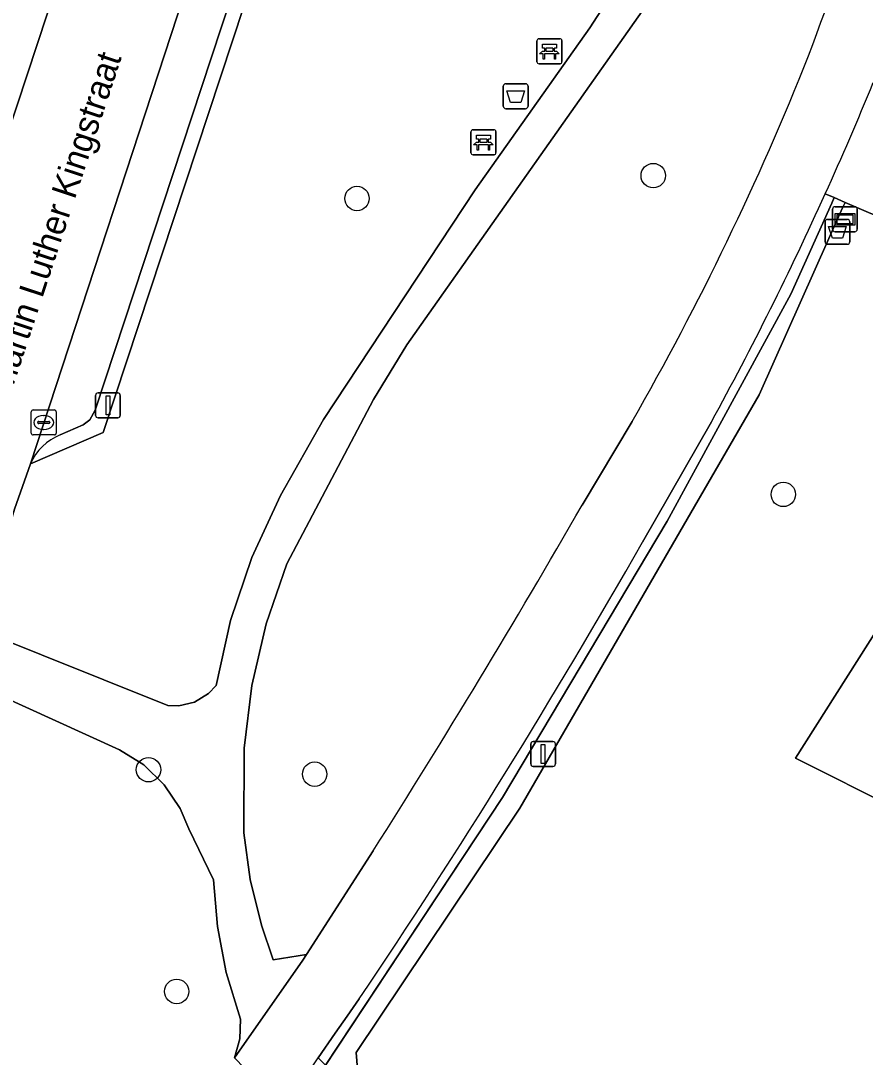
# Model space of a CAD drawing. Extents: x 157793 to 159380, y 380877 to 382313.
# Drawn here: x 159104.27 to 159138.09, y 381848.67 to 381890.16 of the extents above; entities that cross this region are included whole.
import ezdxf

# ---------------------------------------------------------------- set-up
doc = ezdxf.new("R2010")
doc.units = 0
for name, color, linetype in [('IMGEO_Afvalbak', 7, 'Continuous'), ('IMGEO_Bank', 7, 'Continuous'), ('IMGEO_Boom', 7, 'Continuous'), ('IMGEO_Fietspad_gesloten', 7, 'Continuous'), ('IMGEO_Groenvoorziening', 7, 'Continuous'), ('IMGEO_Haag', 7, 'Continuous'), ('IMGEO_Hek', 7, 'Continuous'), ('IMGEO_Informatiebord', 7, 'Continuous'), ('IMGEO_Kolk', 7, 'Continuous'), ('IMGEO_Lichtmast', 7, 'Continuous'), ('IMGEO_Openbare_ruimte_label', 7, 'Continuous'), ('IMGEO_Parkeervlak_open', 7, 'Continuous'), ('IMGEO_Rijbaan_lokaal_open', 7, 'Continuous'), ('IMGEO_Voetpad_halfverhard', 7, 'Continuous'), ('IMGEO_Voetpad_open', 7, 'Continuous')]:
    doc.layers.add(name, color=color, linetype=linetype)

msp = doc.modelspace()

# ---------------------------------------------------------------- linework, layer by layer
at = {"layer": 'IMGEO_Afvalbak'}
for p, q in [((159123.594, 381886.74), (159123.594, 381887.54)), ((159123.594, 381887.54), (159123.594, 381886.74)), ((159123.694, 381887.64), (159124.484, 381887.64)), ((159124.484, 381887.64), (159123.694, 381887.64)), ((159124.584, 381887.54), (159124.584, 381886.74)), ((159124.584, 381886.74), (159124.584, 381887.54)), ((159124.484, 381886.64), (159123.694, 381886.64)), ((159123.694, 381886.64), (159124.484, 381886.64)), ((159136.478, 381881.31), (159136.478, 381882.11)), ((159136.478, 381882.11), (159136.478, 381881.31)), ((159136.578, 381882.21), (159137.368, 381882.21)), ((159137.368, 381882.21), (159136.578, 381882.21)), ((159137.468, 381882.11), (159137.468, 381881.31)), ((159137.468, 381881.31), (159137.468, 381882.11)), ((159137.368, 381881.21), (159136.578, 381881.21)), ((159136.578, 381881.21), (159137.368, 381881.21))]:
    msp.add_line(p, q, dxfattribs=at)
for points in [[(159123.737, 381887.354), (159124.441, 381887.354), (159124.292, 381886.884), (159123.886, 381886.884), (159123.737, 381887.354)], [(159136.621, 381881.924), (159137.325, 381881.924), (159137.176, 381881.454), (159136.77, 381881.454), (159136.621, 381881.924)]]:
    msp.add_lwpolyline(points, dxfattribs=at)
for centre, start, end in [((159123.694, 381887.54), 90, 180), ((159123.694, 381887.54), 90, 180), ((159124.484, 381887.54), 0, 90), ((159124.484, 381887.54), 360, 90), ((159123.694, 381886.74), 180, 270), ((159123.694, 381886.74), 180, 270), ((159124.484, 381886.74), 270, 0), ((159124.484, 381886.74), 270, 0), ((159136.578, 381882.11), 90, 180), ((159136.578, 381882.11), 90, 180), ((159137.368, 381882.11), 0, 90), ((159137.368, 381882.11), 360, 90), ((159136.578, 381881.31), 180, 270), ((159136.578, 381881.31), 180, 270), ((159137.368, 381881.31), 270, 0), ((159137.368, 381881.31), 270, 0)]:
    msp.add_arc(centre, 0.1, start, end, dxfattribs=at)
at = {"layer": 'IMGEO_Bank'}
for p, q in [((159124.943, 381888.514), (159124.943, 381889.355)), ((159124.943, 381889.355), (159124.943, 381888.514)), ((159125.018, 381889.439), (159125.859, 381889.439)), ((159125.859, 381889.439), (159125.018, 381889.439)), ((159125.943, 381889.364), (159125.943, 381888.523)), ((159125.943, 381888.523), (159125.943, 381889.364)), ((159125.252, 381888.945), (159125.252, 381889.051)), ((159125.296, 381889.051), (159125.296, 381888.945)), ((159125.584, 381889.057), (159125.302, 381889.057)), ((159125.302, 381888.939), (159125.584, 381888.939)), ((159125.59, 381888.945), (159125.59, 381889.051)), ((159125.634, 381889.051), (159125.634, 381888.945)), ((159125.64, 381888.837), (159125.247, 381888.837)), ((159125.868, 381888.439), (159125.027, 381888.439)), ((159125.027, 381888.439), (159125.868, 381888.439)), ((159122.299, 381884.87), (159122.299, 381885.711)), ((159122.299, 381885.711), (159122.299, 381884.87)), ((159122.374, 381885.795), (159123.215, 381885.795)), ((159123.215, 381885.795), (159122.374, 381885.795)), ((159123.299, 381885.72), (159123.299, 381884.879)), ((159123.299, 381884.879), (159123.299, 381885.72)), ((159122.996, 381885.193), (159122.603, 381885.193)), ((159122.608, 381885.301), (159122.608, 381885.407)), ((159122.652, 381885.407), (159122.652, 381885.301)), ((159122.94, 381885.413), (159122.658, 381885.413)), ((159122.658, 381885.295), (159122.94, 381885.295)), ((159122.946, 381885.301), (159122.946, 381885.407)), ((159122.99, 381885.407), (159122.99, 381885.301)), ((159123.224, 381884.795), (159122.383, 381884.795)), ((159122.383, 381884.795), (159123.224, 381884.795))]:
    msp.add_line(p, q, dxfattribs=at)
for points in [[(159125.19, 381888.837), (159125.048, 381888.837), (159125.16, 381888.939), (159125.246, 381888.939)], [(159125.246, 381889.057), (159125.16, 381889.057), (159125.16, 381889.218), (159125.723, 381889.218), (159125.723, 381889.057), (159125.64, 381889.057)], [(159125.64, 381888.939), (159125.723, 381888.939), (159125.835, 381888.837), (159125.696, 381888.837)], [(159125.24, 381888.83), (159125.24, 381888.623), (159125.197, 381888.623), (159125.197, 381888.83)], [(159125.69, 381888.83), (159125.69, 381888.623), (159125.646, 381888.623), (159125.646, 381888.83)], [(159122.546, 381885.193), (159122.404, 381885.193), (159122.516, 381885.295), (159122.602, 381885.295)], [(159122.602, 381885.413), (159122.516, 381885.413), (159122.516, 381885.574), (159123.079, 381885.574), (159123.079, 381885.413), (159122.996, 381885.413)], [(159122.596, 381885.186), (159122.596, 381884.979), (159122.553, 381884.979), (159122.553, 381885.186)], [(159122.996, 381885.295), (159123.079, 381885.295), (159123.191, 381885.193), (159123.052, 381885.193)], [(159123.046, 381885.186), (159123.046, 381884.979), (159123.002, 381884.979), (159123.002, 381885.186)]]:
    msp.add_lwpolyline(points, dxfattribs=at)
for centre, radius, start, end in [((159125.021, 381889.361), 0.0779, 92.4484, 184.2845), ((159125.021, 381889.361), 0.0779, 92.4484, 184.2845), ((159125.865, 381889.361), 0.0779, 2.4484, 94.2845), ((159125.865, 381889.361), 0.0779, 2.4484, 94.2845), ((159125.245, 381889.05), 0.00671, 2.8957, 87.1043), ((159125.245, 381888.946), 0.00671, 272.8957, 357.1043), ((159125.302, 381889.05), 0.00671, 92.8957, 177.1043), ((159125.302, 381888.946), 0.00671, 182.8957, 267.1043), ((159125.584, 381889.05), 0.00671, 2.8957, 87.1043), ((159125.584, 381888.946), 0.00671, 272.8957, 357.1043), ((159125.641, 381889.05), 0.00671, 92.8957, 177.1043), ((159125.641, 381888.946), 0.00671, 182.8957, 267.1043), ((159125.021, 381888.517), 0.0779, 182.4484, 274.2845), ((159125.021, 381888.517), 0.0779, 182.4484, 274.2845), ((159125.19, 381888.83), 0.00671, 2.8957, 87.1043), ((159125.247, 381888.83), 0.00671, 92.8957, 177.1043), ((159125.639, 381888.83), 0.00671, 2.8957, 87.1043), ((159125.696, 381888.83), 0.00671, 92.8957, 177.1043), ((159125.865, 381888.517), 0.0779, 272.4484, 4.2845), ((159125.865, 381888.517), 0.0779, 272.4484, 4.2845), ((159122.377, 381885.717), 0.0779, 92.4484, 184.2845), ((159122.377, 381885.717), 0.0779, 92.4484, 184.2845), ((159123.221, 381885.717), 0.0779, 2.4484, 94.2845), ((159123.221, 381885.717), 0.0779, 2.4484, 94.2845), ((159122.546, 381885.186), 0.00671, 2.8957, 87.1043), ((159122.603, 381885.186), 0.00671, 92.8957, 177.1043), ((159122.601, 381885.406), 0.00671, 2.8957, 87.1043), ((159122.601, 381885.302), 0.00671, 272.8957, 357.1043), ((159122.658, 381885.406), 0.00671, 92.8957, 177.1043), ((159122.658, 381885.302), 0.00671, 182.8957, 267.1043), ((159122.94, 381885.406), 0.00671, 2.8957, 87.1043), ((159122.94, 381885.302), 0.00671, 272.8957, 357.1043), ((159122.997, 381885.406), 0.00671, 92.8957, 177.1043), ((159122.997, 381885.302), 0.00671, 182.8957, 267.1043), ((159122.995, 381885.186), 0.00671, 2.8957, 87.1043), ((159123.052, 381885.186), 0.00671, 92.8957, 177.1043), ((159122.377, 381884.873), 0.0779, 182.4484, 274.2845), ((159122.377, 381884.873), 0.0779, 182.4484, 274.2845), ((159123.221, 381884.873), 0.0779, 272.4484, 4.2845), ((159123.221, 381884.873), 0.0779, 272.4484, 4.2845)]:
    msp.add_arc(centre, radius, start, end, dxfattribs=at)
at = {"layer": 'IMGEO_Boom'}
for centre in [(159129.597, 381883.96), (159117.735, 381883.045), (159134.806, 381871.199), (159109.387, 381860.177), (159116.041, 381860), (159110.515, 381851.301)]:
    msp.add_circle(centre, 0.489, dxfattribs=at)
at = {"layer": 'IMGEO_Fietspad_gesloten'}
for points in [[(159128.751, 381874.114), (159126.757, 381870.772)], [(159129.165, 381869.287), (159131.927, 381874.098)], [(159118.384, 381856.932), (159115.712, 381852.775), (159115.569, 381852.555), (159112.829, 381848.642), (159114.806, 381846.608), (159116.186, 381848.64), (159116.86, 381849.631), (159117.337, 381850.316), (159117.817, 381851)]]:
    msp.add_lwpolyline(points, dxfattribs=at)
for centre, radius, start, end in [((158897.021, 381978.401), 255.067, 339.42454, 342.8436), ((159029.694, 381930.932), 114.195, 330.16196, 338.32783), ((159014.194, 381938.621), 134.251, 335.63248, 337.70369), ((159013.891, 381938.723), 134.569, 331.29902, 335.64619), ((158792.635, 382063.458), 385.701, 327.62513, 330.0282), ((158887.209, 382006.768), 278.287, 325.96223, 330.39442)]:
    msp.add_arc(centre, radius, start, end, dxfattribs=at)
at = {"layer": 'IMGEO_Groenvoorziening'}
for points in [[(159130.125, 381941.978), (159107.574, 381873.671), (159104.656, 381872.421), (159104.024, 381870.602), (159103.885, 381870.159), (159102.523, 381865.804), (159110.164, 381862.744), (159110.598, 381862.732), (159111.229, 381862.884), (159111.783, 381863.223), (159112.094, 381863.554), (159112.675, 381866.149), (159113.525, 381868.669), (159114.668, 381871.154), (159116.391, 381874.196), (159122.468, 381883.397), (159127.06, 381889.882), (159128.602, 381892.276), (159129.886, 381894.817), (159130.795, 381897.167), (159134.101, 381907.119), (159135.105, 381910.814), (159135.907, 381914.558)], [(159154.154, 381937.878), (159145.888, 381906.974), (159148.519, 381906.001), (159146.319, 381899.004), (159143.368, 381890.518), (159141.388, 381891.029), (159141.261, 381890.422), (159142.341, 381889.998), (159139.316, 381882.017), (159137.287, 381882.887), (159137.183, 381882.664), (159133.84, 381875.188), (159124.251, 381858.636), (159117.706, 381848.855), (159117.854, 381847.033)], [(159137.443, 381915.674), (159135.792, 381908.087), (159134.098, 381902.701), (159131.683, 381895.631), (159130.554, 381893.021), (159129.159, 381890.544), (159119.727, 381877.187), (159118.403, 381874.999), (159114.927, 381868.414), (159114.098, 381866.019), (159113.525, 381863.55), (159113.212, 381861.034), (159113.208, 381857.651), (159113.46, 381855.784), (159113.907, 381853.953), (159114.384, 381852.569), (159115.712, 381852.775), (159118.384, 381856.932)], [(159130.155, 381870.129), (159135.106, 381879.217), (159136.747, 381882.863), (159136.84, 381883.079), (159136.486, 381883.231)], [(159126.757, 381870.772), (159128.751, 381874.114)], [(159131.927, 381874.098), (159129.165, 381869.287)], [(159117.817, 381851), (159117.337, 381850.316), (159116.86, 381849.631), (159116.186, 381848.64), (159116.479, 381848.347), (159123.566, 381859.06), (159130.155, 381870.129)], [(159112.829, 381848.642), (159113.045, 381849.399), (159113.067, 381850.187), (159112.496, 381852.062), (159112.145, 381853.9), (159111.989, 381855.765), (159111.008, 381857.806), (159110.656, 381858.625), (159110.018, 381859.574), (159109.197, 381860.37), (159108.228, 381860.977), (159101.91, 381863.842), (159100.945, 381860.757), (159102.25, 381860.329), (159086.702, 381813.089), (159087.55, 381812.812), (159086.206, 381808.696), (159085.348, 381808.976), (159072.274, 381769.253)]]:
    msp.add_lwpolyline(points, dxfattribs=at)
for points in [[(159133.84, 381875.188), (159137.183, 381882.664), (159137.287, 381882.887), (159136.84, 381883.079), (159136.747, 381882.863), (159135.106, 381879.217), (159130.155, 381870.129), (159123.566, 381859.06), (159116.479, 381848.347), (159116.413, 381848.247), (159119.154, 381843.238), (159119.931, 381843.685), (159117.854, 381847.033), (159117.706, 381848.855), (159124.251, 381858.636)], [(159150.293, 381867.31), (159139.387, 381858.579), (159135.3, 381860.644), (159142.314, 381871.698)], [(159150.293, 381867.31), (159142.314, 381871.698), (159135.3, 381860.644), (159139.387, 381858.579)]]:
    msp.add_lwpolyline(points, close=True, dxfattribs=at)
for centre, radius, start, end in [((158897.021, 381978.401), 255.067, 339.42454, 342.8436), ((159029.694, 381930.932), 114.195, 330.16196, 338.32783), ((159013.891, 381938.723), 134.569, 331.29902, 335.64619), ((158792.635, 382063.458), 385.701, 327.62513, 330.0282), ((158887.209, 382006.768), 278.287, 325.96223, 330.39442)]:
    msp.add_arc(centre, radius, start, end, dxfattribs=at)
at = {"layer": 'IMGEO_Haag'}
msp.add_lwpolyline([(159133.84, 381875.188), (159137.183, 381882.664), (159137.287, 381882.887), (159136.84, 381883.079), (159136.747, 381882.863), (159135.106, 381879.217), (159130.155, 381870.129), (159123.566, 381859.06), (159116.479, 381848.347), (159116.413, 381848.247), (159119.154, 381843.238), (159119.931, 381843.685), (159117.854, 381847.033), (159117.706, 381848.855), (159124.251, 381858.636)], close=True, dxfattribs=at)
at = {"layer": 'IMGEO_Hek'}
for points in [[(159136.747, 381882.863), (159135.106, 381879.217), (159130.155, 381870.129), (159123.566, 381859.06), (159116.413, 381848.247)], [(159136.84, 381883.079), (159136.747, 381882.863)]]:
    msp.add_lwpolyline(points, dxfattribs=at)
at = {"layer": 'IMGEO_Informatiebord'}
for p, q in [((159136.879, 381882.715), (159137.669, 381882.715)), ((159137.669, 381882.715), (159136.879, 381882.715)), ((159136.779, 381881.815), (159136.779, 381882.615)), ((159136.779, 381882.615), (159136.779, 381881.815)), ((159137.769, 381882.615), (159137.769, 381881.815)), ((159137.769, 381881.815), (159137.769, 381882.615)), ((159137.669, 381881.715), (159136.879, 381881.715)), ((159136.879, 381881.715), (159137.669, 381881.715))]:
    msp.add_line(p, q, dxfattribs=at)
for points in [[(159136.88, 381882.447), (159137.668, 381882.447), (159137.668, 381881.983), (159136.88, 381881.983), (159136.88, 381882.447)], [(159136.945, 381882.382), (159136.945, 381882.048), (159137.603, 381882.048), (159137.603, 381882.382), (159136.945, 381882.382)]]:
    msp.add_lwpolyline(points, dxfattribs=at)
for centre, start, end in [((159136.879, 381882.615), 90, 180), ((159136.879, 381882.615), 90, 180), ((159137.669, 381882.615), 0, 90), ((159137.669, 381882.615), 360, 90), ((159136.879, 381881.815), 180, 270), ((159136.879, 381881.815), 180, 270), ((159137.669, 381881.815), 270, 0), ((159137.669, 381881.815), 270, 0)]:
    msp.add_arc(centre, 0.1, start, end, dxfattribs=at)
at = {"layer": 'IMGEO_Kolk'}
for p, q in [((159104.69, 381873.653), (159104.69, 381874.505)), ((159104.765, 381874.579), (159105.617, 381874.579)), ((159105.691, 381874.505), (159105.691, 381873.653)), ((159104.949, 381874.073), (159104.949, 381874.085)), ((159105.387, 381874.036), (159104.989, 381874.036)), ((159104.992, 381874.122), (159105.39, 381874.122)), ((159105.178, 381874.359), (159105.203, 381874.359)), ((159105.433, 381874.085), (159105.433, 381874.073)), ((159105.617, 381873.579), (159104.765, 381873.579)), ((159105.201, 381873.799), (159105.176, 381873.799))]:
    msp.add_line(p, q, dxfattribs=at)
for points in [[(159104.69, 381873.653), (159104.69, 381874.505)], [(159104.765, 381874.579), (159105.617, 381874.579)], [(159105.691, 381874.505), (159105.691, 381873.653)], [(159105.617, 381873.579), (159104.765, 381873.579)]]:
    msp.add_lwpolyline(points, dxfattribs=at)
for centre, radius, start, end in [((159104.767, 381874.503), 0.0765, 91.552, 178.448), ((159104.767, 381874.503), 0.0765, 91.552, 178.448), ((159105.615, 381874.503), 0.0765, 1.552, 88.448), ((159105.615, 381874.503), 0.0765, 1.552, 88.448), ((159104.989, 381874.082), 0.0403, 85.8775, 175.7526), ((159104.986, 381874.072), 0.0366, 178.938, 274.7102), ((159105.39, 381874.079), 0.043, 264.8664, 352.4533), ((159105.394, 381874.084), 0.0386, 1.7309, 96.639), ((159104.767, 381873.655), 0.0765, 181.552, 268.448), ((159104.767, 381873.655), 0.0765, 181.552, 268.448), ((159105.615, 381873.655), 0.0765, 271.552, 358.448), ((159105.615, 381873.655), 0.0765, 271.552, 358.448)]:
    msp.add_arc(centre, radius, start, end, dxfattribs=at)
for centre, major_axis, ratio, start_param, end_param in [((159105.177, 381874.079), (-0.387, 0.002), 0.722429, 4.712389, 7.853982), ((159105.202, 381874.079), (-0.39, 0.002), 0.717154, 1.570796, 4.712389)]:
    msp.add_ellipse(centre, major_axis=major_axis, ratio=ratio, start_param=start_param, end_param=end_param, dxfattribs=at)
at = {"layer": 'IMGEO_Lichtmast'}
for p, q in [((159107.366, 381875.263), (159108.156, 381875.263)), ((159108.156, 381875.263), (159107.366, 381875.263)), ((159107.266, 381874.363), (159107.266, 381875.163)), ((159107.266, 381875.163), (159107.266, 381874.363)), ((159108.256, 381875.163), (159108.256, 381874.363)), ((159108.256, 381874.363), (159108.256, 381875.163)), ((159108.156, 381874.263), (159107.366, 381874.263)), ((159107.366, 381874.263), (159108.156, 381874.263)), ((159124.693, 381860.407), (159124.693, 381861.207)), ((159124.693, 381861.207), (159124.693, 381860.407)), ((159124.793, 381861.307), (159125.583, 381861.307)), ((159125.583, 381861.307), (159124.793, 381861.307)), ((159125.683, 381861.207), (159125.683, 381860.407)), ((159125.683, 381860.407), (159125.683, 381861.207)), ((159125.583, 381860.307), (159124.793, 381860.307)), ((159124.793, 381860.307), (159125.583, 381860.307))]:
    msp.add_line(p, q, dxfattribs=at)
for points in [[(159107.686, 381875.138), (159107.836, 381875.138), (159107.836, 381874.388), (159107.686, 381874.388), (159107.686, 381875.138)], [(159125.113, 381861.182), (159125.263, 381861.182), (159125.263, 381860.432), (159125.113, 381860.432), (159125.113, 381861.182)]]:
    msp.add_lwpolyline(points, dxfattribs=at)
for centre, start, end in [((159107.366, 381875.163), 90, 180), ((159107.366, 381875.163), 90, 180), ((159108.156, 381875.163), 0, 90), ((159108.156, 381875.163), 360, 90), ((159107.366, 381874.363), 180, 270), ((159107.366, 381874.363), 180, 270), ((159108.156, 381874.363), 270, 0), ((159108.156, 381874.363), 270, 0), ((159124.793, 381861.207), 90, 180), ((159124.793, 381861.207), 90, 180), ((159125.583, 381861.207), 0, 90), ((159125.583, 381861.207), 360, 90), ((159124.793, 381860.407), 180, 270), ((159124.793, 381860.407), 180, 270), ((159125.583, 381860.407), 270, 0), ((159125.583, 381860.407), 270, 0)]:
    msp.add_arc(centre, 0.1, start, end, dxfattribs=at)
at = {"layer": 'IMGEO_Parkeervlak_open'}
for points in [[(159129.368, 381947.338), (159127.576, 381941.918), (159123.848, 381930.958), (159104.656, 381872.421)], [(159105.856, 381873.582), (159106.774, 381873.987), (159107.036, 381874.182), (159107.257, 381874.575), (159126.272, 381932.286), (159128.956, 381940.363), (159130.209, 381944.093)]]:
    msp.add_lwpolyline(points, dxfattribs=at)
msp.add_arc((159106.679, 381871.53), 2.211, 111.864, 156.2433, dxfattribs=at)
at = {"layer": 'IMGEO_Rijbaan_lokaal_open'}
for points in [[(159103.885, 381870.159), (159104.024, 381870.602), (159104.656, 381872.421), (159123.848, 381930.958), (159127.576, 381941.918), (159129.368, 381947.338), (159129.535, 381947.843), (159130.044, 381949.535), (159130.308, 381950.379), (159130.45, 381951.141), (159130.463, 381952.003), (159130.428, 381952.692)], [(159125.179, 381950.718), (159123.757, 381946.37), (159122.535, 381942.662), (159118.931, 381931.726), (159117.028, 381925.949), (159113.282, 381914.584), (159111.378, 381908.806), (159107.636, 381897.45), (159105.727, 381891.656), (159102.119, 381880.704), (159100.932, 381877.102), (159099.972, 381874.182), (159099.45, 381872.617)]]:
    msp.add_lwpolyline(points, dxfattribs=at)
at = {"layer": 'IMGEO_Voetpad_halfverhard'}
for points in [[(159128.602, 381892.276), (159127.06, 381889.882), (159122.468, 381883.397), (159116.391, 381874.196), (159114.668, 381871.154), (159113.525, 381868.669), (159112.675, 381866.149), (159112.094, 381863.554), (159111.783, 381863.223), (159111.229, 381862.884), (159110.598, 381862.732), (159110.164, 381862.744), (159102.523, 381865.804)], [(159101.91, 381863.842), (159108.228, 381860.977), (159109.197, 381860.37), (159110.018, 381859.574), (159110.656, 381858.625), (159111.008, 381857.806), (159111.989, 381855.765), (159112.145, 381853.9), (159112.496, 381852.062), (159113.067, 381850.187), (159113.045, 381849.399), (159112.829, 381848.642), (159115.569, 381852.555), (159115.712, 381852.775), (159114.384, 381852.569), (159113.907, 381853.953), (159113.46, 381855.784), (159113.208, 381857.651), (159113.212, 381861.034), (159113.525, 381863.55), (159114.098, 381866.019), (159114.927, 381868.414), (159118.403, 381874.999), (159119.727, 381877.187), (159129.159, 381890.544)]]:
    msp.add_lwpolyline(points, dxfattribs=at)
at = {"layer": 'IMGEO_Voetpad_open'}
for points in [[(159104.656, 381872.421), (159107.574, 381873.671), (159130.125, 381941.978), (159130.781, 381943.884), (159130.209, 381944.093), (159128.956, 381940.363), (159126.272, 381932.286), (159107.257, 381874.575), (159107.036, 381874.182), (159106.774, 381873.987), (159105.856, 381873.582)], [(159099.45, 381872.617), (159099.972, 381874.182), (159100.932, 381877.102), (159102.119, 381880.704), (159105.727, 381891.656)], [(159136.486, 381883.231), (159136.84, 381883.079), (159137.287, 381882.887), (159139.316, 381882.017), (159142.341, 381889.998)]]:
    msp.add_lwpolyline(points, dxfattribs=at)
for centre, radius, start, end in [((159014.194, 381938.621), 134.251, 335.63248, 337.70369), ((159106.679, 381871.53), 2.211, 111.864, 156.2433)]:
    msp.add_arc(centre, radius, start, end, dxfattribs=at)

# ---------------------------------------------------------------- texts
at = {"layer": 'IMGEO_Openbare_ruimte_label'}
msp.add_text('Martin Luther Kingstraat', height=1, rotation=71.7643, dxfattribs=at).set_placement((159103.85, 381875.139))

doc.saveas('drawing.dxf')
